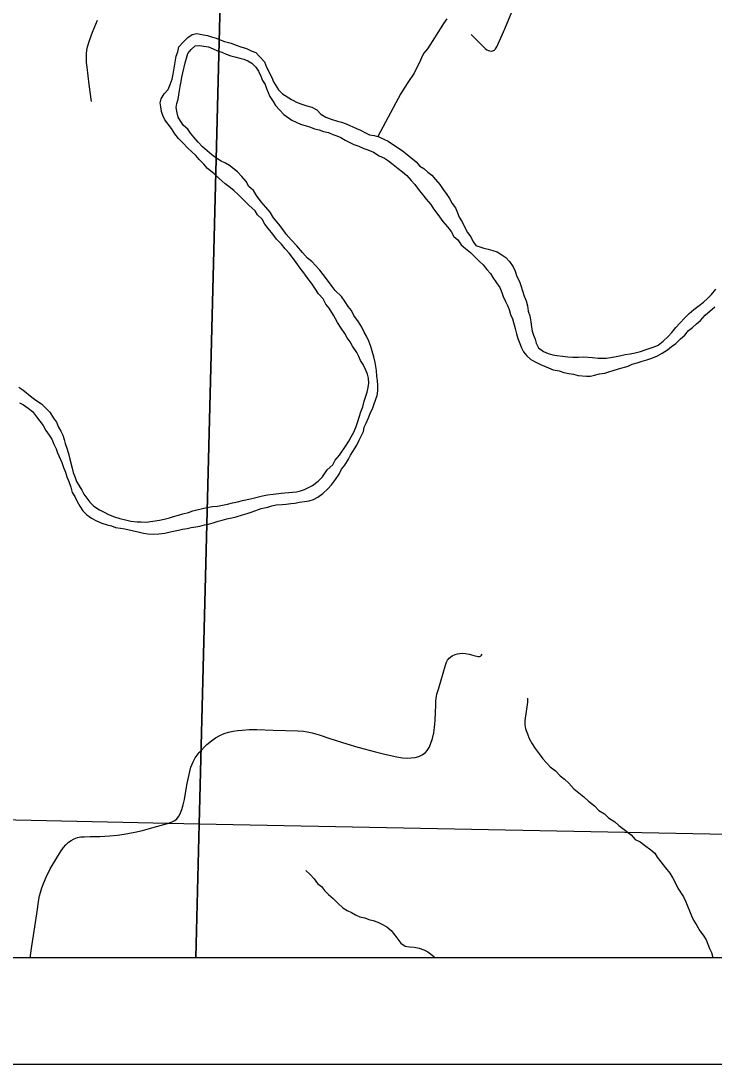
# Model space of a CAD drawing. Extents: x -7.9 to 76.1, y 0 to 22.
# Drawn here: x 6.003 to 6.653, y 14 to 14.979 of the extents above; entities that cross this region are included whole.
import ezdxf

# ---------------------------------------------------------------- set-up
doc = ezdxf.new("R2010")
doc.units = 0
for name, color, linetype in [('GM_X_Major_River', 7, 'Continuous'), ('GM_X_Minor_River', 7, 'Continuous'), ('GM_X_Section', 7, 'Continuous'), ('GM_X_Township_Road', 7, 'Continuous'), ('SC_Scratch1', 7, 'Continuous'), ('SH_Data', 7, 'Continuous')]:
    doc.layers.add(name, color=color, linetype=linetype)

msp = doc.modelspace()

# ---------------------------------------------------------------- linework, layer by layer
at = {"layer": 'GM_X_Major_River'}
for points in [[(6.16988, 14.84878), (6.1668, 14.85253), (6.16296, 14.85589), (6.15912, 14.85963), (6.15489, 14.86413), (6.15066, 14.86825), (6.14719, 14.87275), (6.14409, 14.87764), (6.13791, 14.88591), (6.13596, 14.89005), (6.13477, 14.89383), (6.13395, 14.89799), (6.13352, 14.90178), (6.13423, 14.90558), (6.1372, 14.91018), (6.14094, 14.91441), (6.14277, 14.91898), (6.1446, 14.92394), (6.14567, 14.92889), (6.14848, 14.94562), (6.14994, 14.94982), (6.15102, 14.95439), (6.15513, 14.95899), (6.15924, 14.96323), (6.16337, 14.96594), (6.16791, 14.96676), (6.17399, 14.9657), (6.1778, 14.965), (6.1816, 14.96391), (6.18579, 14.96245), (6.1896, 14.96098), (6.1938, 14.95952), (6.19989, 14.95771), (6.2037, 14.95624), (6.20903, 14.95442), (6.21436, 14.95298), (6.21894, 14.95076), (6.22313, 14.94892), (6.2266, 14.94517), (6.23121, 14.9403), (6.23318, 14.9354), (6.23823, 14.9256), (6.23981, 14.92145), (6.24446, 14.91392), (6.2483, 14.91018), (6.25671, 14.90499), (6.26206, 14.90202), (6.26625, 14.90056), (6.2712, 14.89911), (6.27577, 14.89766), (6.28035, 14.89544), (6.2842, 14.89132), (6.28879, 14.88835), (6.29374, 14.88652), (6.29984, 14.88471), (6.30364, 14.88362), (6.30783, 14.88216), (6.31775, 14.87774), (6.32156, 14.87628), (6.32615, 14.87368), (6.32996, 14.87184), (6.33414, 14.87114), (6.33871, 14.87006), (6.34329, 14.86785), (6.34748, 14.86601), (6.35629, 14.86006), (6.3605, 14.85708), (6.37353, 14.84663), (6.377, 14.84251), (6.38082, 14.84028), (6.38466, 14.83692), (6.38849, 14.83394), (6.39196, 14.82981), (6.39581, 14.82531), (6.39891, 14.82042), (6.40238, 14.81591), (6.40509, 14.81216), (6.40743, 14.80726), (6.41051, 14.8035), (6.41247, 14.7986), (6.41405, 14.79444), (6.41715, 14.78955), (6.41948, 14.78503), (6.42182, 14.78013), (6.42491, 14.776), (6.42686, 14.77223), (6.42957, 14.7681), (6.43338, 14.76663), (6.43719, 14.76555), (6.44137, 14.76446), (6.44556, 14.76338), (6.44975, 14.76192), (6.45395, 14.75932), (6.45778, 14.75672), (6.46124, 14.75298), (6.46472, 14.74809), (6.46667, 14.74394), (6.46826, 14.73903), (6.4706, 14.73413), (6.47179, 14.73035), (6.47495, 14.72053)], [(6.15944, 14.94805), (6.16243, 14.95188), (6.16617, 14.95535), (6.17071, 14.95579), (6.17452, 14.95508), (6.1787, 14.95438), (6.18327, 14.95255), (6.18709, 14.9507), (6.19128, 14.94924), (6.19547, 14.9474), (6.19966, 14.94594), (6.20347, 14.94486), (6.20804, 14.94378), (6.21184, 14.9427), (6.21566, 14.94123), (6.21948, 14.93901), (6.22332, 14.93526), (6.22564, 14.9315), (6.22798, 14.92698), (6.22955, 14.92283), (6.23188, 14.91906), (6.23307, 14.91529), (6.23463, 14.91151), (6.2362, 14.90774), (6.2393, 14.90323), (6.24162, 14.89947), (6.24547, 14.89535), (6.24932, 14.89085), (6.25698, 14.88564), (6.26117, 14.8838), (6.26499, 14.88195), (6.27032, 14.88013), (6.27451, 14.87905), (6.27832, 14.87758), (6.2825, 14.8765), (6.28669, 14.87504), (6.29126, 14.87397), (6.29545, 14.87213), (6.29926, 14.87104), (6.30308, 14.86919), (6.3069, 14.86697), (6.3153, 14.86291), (6.31987, 14.86108), (6.32445, 14.85886), (6.32826, 14.85778), (6.33359, 14.85557), (6.33895, 14.85223), (6.34391, 14.85002), (6.34773, 14.84742), (6.35195, 14.84406), (6.35693, 14.84033), (6.36077, 14.83697), (6.36498, 14.83362), (6.36884, 14.82911), (6.3723, 14.82537), (6.37693, 14.81936), (6.38002, 14.81561), (6.3831, 14.81148), (6.38734, 14.8066), (6.39005, 14.80246), (6.39391, 14.79721), (6.39855, 14.79044), (6.40317, 14.78557), (6.40664, 14.78106), (6.40898, 14.77654), (6.41282, 14.77318), (6.41591, 14.76867), (6.42012, 14.76531), (6.42473, 14.76158), (6.42896, 14.75708), (6.4328, 14.75334), (6.43664, 14.74998), (6.44011, 14.74548), (6.44357, 14.74173), (6.44552, 14.73796), (6.449, 14.73308), (6.45209, 14.72856), (6.45405, 14.72404), (6.45524, 14.72026), (6.45758, 14.71536), (6.45952, 14.71159), (6.46109, 14.70782), (6.46229, 14.70328), (6.46424, 14.69913), (6.46664, 14.69006), (6.46784, 14.68514), (6.46904, 14.68061), (6.471, 14.67608), (6.47257, 14.67193), (6.47452, 14.66816), (6.4776, 14.66441), (6.48144, 14.66105), (6.48602, 14.65845), (6.49023, 14.65623), (6.49404, 14.65477), (6.49785, 14.6533), (6.50242, 14.65147), (6.50775, 14.6504), (6.51232, 14.64895), (6.51688, 14.64787), (6.52144, 14.64718)], [(6.23456, 14.52259), (6.23834, 14.52378), (6.24212, 14.52459), (6.2478, 14.52505), (6.25159, 14.52548), (6.25613, 14.52592), (6.25992, 14.52635), (6.26408, 14.52716), (6.26899, 14.52799), (6.27316, 14.52843), (6.27731, 14.52962), (6.28145, 14.53196), (6.28596, 14.53543), (6.29083, 14.53967), (6.29419, 14.54351), (6.29791, 14.5485), (6.30126, 14.55348), (6.30348, 14.55806), (6.30684, 14.5619), (6.31017, 14.56764), (6.31202, 14.57146), (6.31796, 14.58064), (6.32017, 14.58523), (6.32423, 14.59363), (6.32494, 14.59744), (6.32678, 14.60126), (6.32899, 14.60622), (6.33045, 14.61041), (6.33303, 14.61576), (6.33412, 14.61957), (6.33705, 14.6272), (6.33775, 14.63176), (6.33768, 14.63669), (6.33724, 14.64124), (6.33681, 14.64503), (6.33635, 14.65071), (6.33592, 14.6545), (6.33511, 14.65828), (6.33391, 14.66358), (6.33232, 14.66887), (6.33112, 14.67341), (6.32916, 14.67831), (6.3272, 14.68284), (6.32487, 14.6866), (6.32253, 14.6915), (6.31943, 14.69639), (6.31518, 14.70241), (6.31285, 14.70693), (6.30976, 14.71068), (6.30705, 14.71519), (6.30357, 14.72008), (6.2978, 14.72569), (6.29472, 14.72944), (6.29124, 14.73433), (6.28623, 14.74071), (6.28314, 14.74484), (6.27929, 14.74934), (6.27582, 14.75309), (6.27161, 14.75607), (6.26699, 14.76132), (6.2616, 14.76769), (6.25621, 14.77331), (6.25159, 14.77856), (6.24888, 14.7827), (6.24464, 14.78795), (6.23963, 14.79395), (6.23652, 14.79923), (6.23267, 14.8041), (6.22805, 14.80898), (6.2238, 14.81499), (6.22109, 14.8195), (6.21648, 14.82323), (6.21414, 14.82813), (6.20991, 14.83263), (6.20606, 14.83713), (6.1984, 14.8431), (6.19457, 14.84532), (6.19076, 14.84717), (6.18655, 14.84976), (6.18196, 14.85312), (6.17736, 14.85685), (6.17313, 14.86058), (6.1689, 14.86508), (6.16505, 14.86958), (6.16197, 14.87333), (6.15926, 14.87709), (6.15542, 14.88045), (6.15272, 14.88421), (6.15039, 14.88835), (6.1492, 14.89251), (6.14837, 14.89743), (6.14908, 14.90124), (6.15016, 14.90542), (6.15087, 14.90923), (6.15157, 14.91341), (6.15228, 14.91722), (6.15297, 14.92178), (6.15367, 14.92596), (6.15476, 14.93015), (6.15691, 14.93929), (6.15944, 14.94805)], [(6.10087, 14.51051), (6.10582, 14.50944), (6.11189, 14.50877), (6.11569, 14.50882), (6.12062, 14.50851), (6.12441, 14.50894), (6.12856, 14.50976), (6.13273, 14.51019), (6.13726, 14.51139), (6.14218, 14.5126), (6.14595, 14.51379), (6.15048, 14.51499), (6.15464, 14.51618), (6.15993, 14.51739), (6.16408, 14.51897), (6.17315, 14.52137), (6.17731, 14.52219), (6.18261, 14.52301), (6.18715, 14.52346), (6.1966, 14.52548), (6.20114, 14.52668), (6.20606, 14.52751), (6.21059, 14.52871), (6.21815, 14.53033), (6.22193, 14.53114), (6.22571, 14.53233), (6.22949, 14.53314), (6.23403, 14.53396), (6.23933, 14.5348), (6.2469, 14.53566), (6.2575, 14.53656), (6.26129, 14.53699), (6.26507, 14.5378), (6.26884, 14.53899), (6.27638, 14.54289), (6.28163, 14.54676), (6.28575, 14.55099), (6.29021, 14.5575), (6.29546, 14.56212), (6.29767, 14.56671), (6.30178, 14.57132), (6.30773, 14.58012), (6.31033, 14.58433), (6.31254, 14.58854), (6.31514, 14.59275), (6.31734, 14.59809), (6.3188, 14.60304), (6.32026, 14.60686), (6.32171, 14.61181), (6.32354, 14.61677), (6.32498, 14.6221), (6.32644, 14.62667), (6.32753, 14.63048), (6.32861, 14.63467), (6.32931, 14.63885), (6.32887, 14.6434), (6.32806, 14.64719), (6.3261, 14.65171), (6.32377, 14.65623), (6.32144, 14.65999), (6.31987, 14.66377), (6.31793, 14.66754), (6.31405, 14.67355), (6.31172, 14.6777), (6.30902, 14.68145), (6.30669, 14.68559), (6.30321, 14.69048), (6.29972, 14.69574), (6.29622, 14.70253), (6.29196, 14.7093), (6.28887, 14.71305), (6.28653, 14.71795), (6.28192, 14.72282), (6.27843, 14.72808), (6.27534, 14.73259), (6.27187, 14.7371), (6.26916, 14.74124), (6.26491, 14.74687), (6.26105, 14.75213), (6.25757, 14.75664), (6.25448, 14.76077), (6.25064, 14.76489), (6.24716, 14.7694), (6.24255, 14.77388), (6.23908, 14.77877), (6.23522, 14.78365), (6.23174, 14.78816), (6.22903, 14.79267), (6.2248, 14.79679), (6.22248, 14.80055), (6.21672, 14.80578), (6.21134, 14.81102), (6.20673, 14.81589), (6.2025, 14.81963), (6.19829, 14.82298), (6.19446, 14.82597), (6.1887, 14.83082), (6.18371, 14.83569), (6.17796, 14.84016), (6.17449, 14.84429), (6.16988, 14.84878)], [(6.47495, 14.72053), (6.47691, 14.716), (6.47811, 14.71147), (6.47893, 14.70655), (6.48051, 14.70201), (6.48134, 14.69633), (6.48178, 14.69179), (6.4826, 14.68762), (6.48379, 14.68384), (6.48535, 14.68007), (6.48616, 14.67629), (6.4885, 14.67215), (6.49309, 14.66841), (6.49767, 14.66658), (6.50186, 14.6655), (6.50566, 14.66479), (6.51098, 14.66411), (6.51591, 14.66342), (6.52085, 14.6631), (6.52616, 14.66318), (6.53032, 14.66361), (6.53525, 14.6633), (6.53905, 14.66297), (6.54437, 14.66229), (6.55195, 14.66239), (6.55611, 14.66283), (6.5599, 14.66364), (6.56443, 14.66446), (6.56973, 14.66567), (6.57465, 14.6665), (6.57918, 14.66732), (6.5841, 14.66852), (6.58863, 14.6701), (6.5924, 14.67129), (6.59693, 14.67287), (6.6007, 14.67444), (6.60558, 14.6783), (6.61007, 14.68254), (6.61381, 14.68638), (6.61754, 14.69099), (6.62128, 14.69521), (6.62576, 14.70021), (6.62988, 14.70406), (6.63438, 14.70791), (6.63925, 14.71178), (6.64338, 14.71487), (6.64713, 14.71833), (6.65087, 14.72218), (6.65497, 14.72717)], [(6.52144, 14.64718), (6.52563, 14.64609), (6.5336, 14.64544), (6.53739, 14.6455), (6.54117, 14.64631), (6.5457, 14.64751), (6.55062, 14.64833), (6.5544, 14.64952), (6.55855, 14.65072), (6.56346, 14.6523), (6.57253, 14.6547), (6.57629, 14.65665), (6.58121, 14.65786), (6.58573, 14.65944), (6.59027, 14.66064), (6.5948, 14.66222), (6.60008, 14.66457), (6.60459, 14.66691), (6.60948, 14.67001), (6.61323, 14.6731), (6.61736, 14.67619), (6.62186, 14.68042), (6.62598, 14.68389), (6.62934, 14.68811), (6.63309, 14.6912), (6.63683, 14.69467), (6.64058, 14.69775), (6.64506, 14.70275), (6.65406, 14.71046)], [(6.00061, 14.63512), (6.00444, 14.63251), (6.01287, 14.6258), (6.0167, 14.62281), (6.02205, 14.61947), (6.0259, 14.61573), (6.02974, 14.61161), (6.03323, 14.60597), (6.03594, 14.60221), (6.03789, 14.59768), (6.04022, 14.59392), (6.04217, 14.59015), (6.04336, 14.58599), (6.04417, 14.58221), (6.04614, 14.57693), (6.04772, 14.57164), (6.04854, 14.56747), (6.05092, 14.55916), (6.05174, 14.55499), (6.0537, 14.55047), (6.05489, 14.54669), (6.05722, 14.54255), (6.05993, 14.53841), (6.06187, 14.53464), (6.06728, 14.52713), (6.07112, 14.52339), (6.07648, 14.52005), (6.08068, 14.51783), (6.08488, 14.51561), (6.0906, 14.51341), (6.09555, 14.51196), (6.10087, 14.51051)], [(6.00119, 14.62032), (6.005, 14.61848), (6.00959, 14.61551), (6.01343, 14.61215), (6.01729, 14.60726), (6.02347, 14.599), (6.02618, 14.59449), (6.02928, 14.58998), (6.0316, 14.58621), (6.03356, 14.58169), (6.03589, 14.57716), (6.03708, 14.57339), (6.041, 14.56433), (6.04257, 14.5598), (6.04453, 14.55528), (6.04573, 14.55112), (6.04768, 14.54659), (6.04965, 14.54131), (6.05085, 14.53639), (6.05318, 14.53263), (6.05552, 14.52773), (6.05785, 14.52358), (6.06094, 14.51908), (6.06441, 14.51533), (6.069, 14.51235), (6.07358, 14.50976), (6.07854, 14.50755), (6.08349, 14.5061), (6.08768, 14.50502), (6.09149, 14.50356), (6.09605, 14.50286), (6.10023, 14.50216), (6.11392, 14.49893), (6.11772, 14.49822), (6.1219, 14.49752), (6.12759, 14.49722), (6.13214, 14.49766), (6.13782, 14.49812), (6.1416, 14.49893), (6.14576, 14.50012), (6.15068, 14.50095), (6.15446, 14.50176), (6.15862, 14.50258), (6.1624, 14.50339), (6.16694, 14.50421), (6.17072, 14.50464), (6.17487, 14.50583), (6.17866, 14.50665), (6.18319, 14.50785), (6.18772, 14.50943), (6.1915, 14.51024), (6.19603, 14.51144), (6.20057, 14.51264), (6.20473, 14.51345), (6.21077, 14.51543), (6.21492, 14.51663), (6.21983, 14.51821), (6.22813, 14.52136), (6.23456, 14.52259)]]:
    msp.add_lwpolyline(points, dxfattribs=at)
at = {"layer": 'GM_X_Minor_River'}
for points in [[(6.40244, 14.98059), (6.39946, 14.97638), (6.39687, 14.97217), (6.39389, 14.96795), (6.39092, 14.96298), (6.38424, 14.95264), (6.38051, 14.94804), (6.37866, 14.94422), (6.37683, 14.93964), (6.37423, 14.93505), (6.37165, 14.9297), (6.3657, 14.9209), (6.36311, 14.91669), (6.3594, 14.91057), (6.33763, 14.87031)], [(6.47813, 14.34341), (6.47818, 14.33962), (6.47749, 14.33506), (6.47576, 14.32251), (6.47582, 14.31834), (6.47625, 14.31455), (6.4782, 14.31002), (6.47978, 14.30549), (6.4825, 14.3006), (6.48522, 14.29608), (6.48907, 14.2912), (6.49255, 14.28632), (6.49948, 14.27882), (6.50446, 14.27509), (6.50869, 14.2706), (6.51291, 14.26724), (6.51712, 14.26351), (6.52175, 14.25826), (6.53095, 14.2508), (6.53555, 14.24668), (6.54092, 14.2422), (6.54515, 14.23809), (6.5505, 14.23475), (6.55434, 14.23101), (6.56008, 14.22729), (6.56392, 14.22393), (6.5689, 14.2202), (6.57541, 14.21498), (6.57926, 14.21086), (6.58384, 14.20864), (6.58806, 14.20529), (6.5938, 14.20119), (6.59764, 14.19783), (6.59996, 14.19407), (6.60343, 14.18994), (6.60768, 14.1843), (6.61192, 14.17905), (6.61463, 14.17454), (6.61736, 14.16926), (6.61931, 14.16512), (6.62473, 14.15684), (6.62669, 14.15232), (6.63217, 14.13911), (6.63413, 14.13496), (6.63723, 14.13007), (6.63995, 14.12518), (6.64304, 14.12105), (6.64575, 14.11653), (6.64889, 14.1086), (6.65084, 14.10484), (6.65202, 14.1)], [(6.27024, 14.18159), (6.27409, 14.17784), (6.27793, 14.17372), (6.28102, 14.16959), (6.28486, 14.16661), (6.28756, 14.16285), (6.2914, 14.15911), (6.29562, 14.15537), (6.30023, 14.15088), (6.30484, 14.14677), (6.30905, 14.14417), (6.31286, 14.14233), (6.31668, 14.1401), (6.32088, 14.13826), (6.32545, 14.13719), (6.32926, 14.13572), (6.33344, 14.13464), (6.33763, 14.13318), (6.34145, 14.13134), (6.34603, 14.12874), (6.35025, 14.12539), (6.35372, 14.12088), (6.35913, 14.11337), (6.36334, 14.11077), (6.36752, 14.11007), (6.3717, 14.10974), (6.37664, 14.10867), (6.38083, 14.10721), (6.38465, 14.10537), (6.39001, 14.10127), (6.39131, 14.1)]]:
    msp.add_lwpolyline(points, dxfattribs=at)
at = {"layer": 'GM_X_Section'}
for points in [[(5.35319, 15.27029), (6.19582, 15.24098), (6.16992, 14.22528), (5.32336, 14.24371), (5.32522, 14.35061)], [(7.19836, 15.20958), (7.17682, 14.20532), (6.16992, 14.22528), (6.19582, 15.24098)]]:
    msp.add_lwpolyline(points, close=True, dxfattribs=at)
at = {"layer": 'GM_X_Township_Road'}
for points in [[(6.42534, 14.96598), (6.43714, 14.95397), (6.43843, 14.95274), (6.43988, 14.95172), (6.44148, 14.95093), (6.44262, 14.9506), (6.44405, 14.95042), (6.44568, 14.95072), (6.44633, 14.95094), (6.44715, 14.95136), (6.4476, 14.95186), (6.44804, 14.95242), (6.44934, 14.95451), (6.45697, 14.9712), (6.4685, 14.99928)], [(6.06893, 14.90302), (6.06669, 14.91893), (6.06471, 14.93537), (6.0643, 14.93965), (6.06414, 14.944), (6.06422, 14.94779), (6.06455, 14.95124), (6.0652, 14.95431), (6.06718, 14.96036), (6.06998, 14.96818), (6.07449, 14.97952)], [(6.01173, 14.1), (6.0118, 14.10179), (6.01303, 14.11067), (6.0151, 14.12465), (6.0175, 14.1409), (6.01953, 14.15448), (6.02019, 14.15777), (6.02101, 14.16097), (6.02232, 14.16533), (6.0238, 14.1696), (6.02627, 14.17552), (6.03005, 14.18325), (6.03537, 14.19203), (6.03991, 14.19928), (6.04263, 14.20331), (6.04477, 14.20577), (6.0474, 14.20815), (6.04994, 14.20996), (6.05266, 14.21136), (6.05578, 14.21251), (6.0589, 14.21309), (6.06203, 14.21334), (6.0677, 14.21358), (6.07688, 14.21341), (6.08603, 14.21407), (6.09318, 14.21489), (6.0996, 14.21588), (6.10955, 14.21764), (6.11686, 14.21933), (6.12783, 14.22218), (6.14028, 14.22583), (6.14475, 14.22741), (6.14711, 14.22862), (6.14916, 14.23018), (6.15108, 14.23301), (6.15245, 14.23572), (6.15377, 14.2389), (6.15508, 14.24317), (6.15615, 14.24827), (6.15679, 14.25238), (6.15878, 14.26339), (6.15993, 14.26902), (6.16116, 14.27457), (6.16226, 14.27867), (6.1633, 14.2814), (6.16421, 14.2835), (6.16618, 14.28723), (6.16799, 14.28978), (6.17011, 14.2923), (6.17731, 14.29982), (6.18172, 14.30343), (6.18533, 14.30598), (6.18928, 14.30827), (6.19355, 14.31008), (6.1975, 14.3114), (6.20186, 14.31239), (6.20604, 14.31305), (6.21032, 14.31346), (6.21681, 14.31379), (6.22421, 14.31387), (6.2395, 14.31338), (6.26301, 14.31264), (6.26794, 14.31231), (6.27148, 14.31173), (6.27592, 14.31066), (6.2825, 14.30885), (6.29277, 14.30557), (6.30847, 14.30047), (6.31891, 14.29734), (6.33551, 14.29299), (6.34546, 14.29044), (6.35566, 14.28822), (6.36075, 14.2874), (6.36527, 14.28707), (6.37267, 14.28756), (6.37604, 14.28863), (6.37933, 14.29011), (6.38229, 14.29225), (6.38402, 14.29422), (6.38574, 14.2971), (6.38728, 14.3003), (6.38908, 14.30548), (6.39021, 14.31069), (6.39091, 14.31581), (6.39125, 14.31937), (6.39149, 14.32242), (6.39182, 14.33023), (6.39199, 14.33664), (6.39207, 14.34042), (6.3924, 14.34305), (6.39314, 14.34699), (6.39454, 14.35184), (6.40128, 14.3742), (6.40229, 14.37715), (6.40317, 14.37889), (6.40457, 14.38086), (6.40752, 14.38308), (6.41015, 14.38431), (6.41262, 14.38497), (6.4148, 14.38531), (6.41722, 14.38547), (6.41994, 14.3853), (6.42339, 14.38464), (6.42766, 14.38333), (6.43191, 14.38237), (6.43309, 14.3825), (6.43414, 14.38287), (6.43512, 14.38374), (6.43567, 14.38456)]]:
    msp.add_lwpolyline(points, dxfattribs=at)
at = {"layer": 'SC_Scratch1'}
for points in [[(5.31911, 14.1), (6.167, 14.1), (6.16992, 14.22528), (5.32336, 14.24371)], [(6.167, 14.1), (7.17455, 14.1), (7.17682, 14.20532), (6.16992, 14.22528)]]:
    msp.add_lwpolyline(points, close=True, dxfattribs=at)
at = {"layer": 'SH_Data'}
for p, q in [((2.1, 14.1), (8.9, 14.1)), ((2, 14), (9, 14))]:
    msp.add_line(p, q, dxfattribs=at)

doc.saveas('drawing.dxf')
